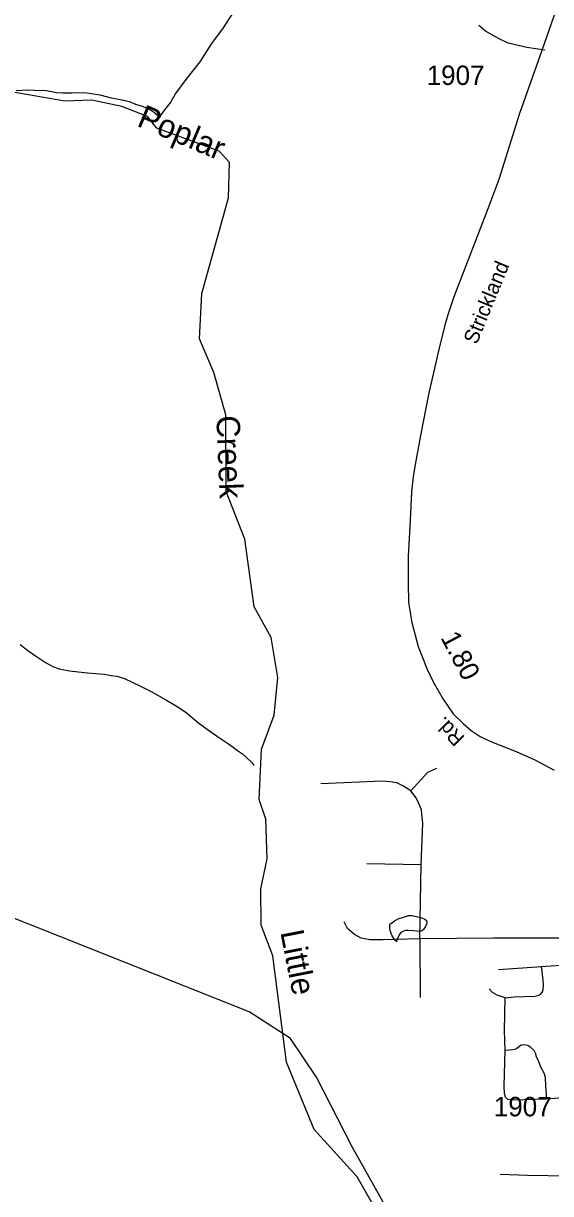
# Model space of a CAD drawing. Extents: x 2082433 to 2279600, y 546599 to 755198.
# Drawn here: x 2181403 to 2184792, y 660282 to 667810 of the extents above; entities that cross this region are included whole.
import ezdxf

# ---------------------------------------------------------------- set-up
doc = ezdxf.new("R2010")
doc.units = 0
for name, color, linetype in [('Exist Hydrographic Creek Single Shore', 7, 'Continuous'), ('Exist Hydrographic Creek Single Shore Label', 7, 'Continuous'), ('Exist Hydrographic Misc Water Feature', 7, 'Continuous'), ('Exist Road Non-System Type 51', 7, 'Continuous'), ('Exist Road Secondary Mileage Hundredths English Label', 7, 'Continuous'), ('Exist Road Secondary Type 51 Attributed', 7, 'Continuous'), ('Exist Road Secondary Type 51 Label', 7, 'Continuous'), ('Exist Road Secondary Type 51 Number Label', 7, 'Continuous'), ('Exist Utilities Electrical Transmission Line', 7, 'Continuous')]:
    doc.layers.add(name, color=color, linetype=linetype)

msp = doc.modelspace()

# ---------------------------------------------------------------- linework, layer by layer
at = {"layer": 'Exist Hydrographic Creek Single Shore'}
msp.add_lwpolyline([(2183758.7, 660021.4), (2183548.8, 660389.8), (2183271.7, 660694), (2183094.8, 661127.3), (2183006.8, 661811.3), (2182930.7, 662009.7), (2182929.9, 662242.6), (2182970.9, 662435.3), (2182960.9, 662691.4), (2182917.8, 662816.8), (2182932.8, 663141.3), (2183014.8, 663359.4), (2183038.8, 663601.7), (2182996, 663858.4), (2182885.9, 664057.4), (2182825.8, 664491.6), (2182706.8, 664799.1), (2182704.8, 665291.2), (2182627.9, 665565), (2182534.8, 665780.1), (2182550, 666071.7), (2182721.8, 666688.2), (2182729, 666914.4), (2182662, 666987.9), (2182260.9, 667137.1), (2182201.8, 667210.5), (2182034.9, 667276.2), (2181844, 667316.2), (2181668.9, 667309.9), (2180976.8, 667429)], dxfattribs=at)
at = {"layer": 'Exist Hydrographic Misc Water Feature'}
for points in [[(2182753.2, 667884.5), (2182687.2, 667782.1), (2182611.9, 667679.9), (2182536.9, 667563.2), (2182447.2, 667448.9), (2182382, 667358.6), (2182350.5, 667306.2), (2182304.7, 667246.1), (2182286.7, 667222.1), (2182281.2, 667203.9)], [(2181356, 667379), (2181432.4, 667383.2), (2181474.3, 667381.4), (2181552.2, 667377.7), (2181616.2, 667366.4), (2181658.4, 667364.5), (2181712.1, 667362.9)], [(2181712.1, 667362.9), (2181751.9, 667365), (2181812, 667363.6), (2181894.4, 667350), (2181968.4, 667332.3), (2182038.4, 667318.5), (2182082.2, 667306.9), (2182124.3, 667291.3), (2182172.3, 667275.5), (2182198.7, 667265.4), (2182226.6, 667249.8), (2182246.7, 667237.9), (2182262.9, 667222), (2182281.2, 667203.9)], [(2181382, 663814.4), (2181432.2, 663776.8), (2181480.6, 663740.7), (2181544.8, 663699.4), (2181596.7, 663671.7), (2181633, 663657.6), (2181699.2, 663644), (2181757.4, 663638.5), (2181815.1, 663633), (2181867.4, 663627.1), (2181923.1, 663623.5), (2181967.4, 663615.6), (2182002.9, 663609.9), (2182052.9, 663596.2), (2182103.4, 663572.4), (2182155.7, 663546.6), (2182195.2, 663526.9), (2182225.4, 663511.4), (2182323.8, 663456), (2182369.9, 663427.9), (2182408.1, 663404.2), (2182450.3, 663376.4), (2182530.9, 663309.1), (2182599.2, 663259.4), (2182650.9, 663223.6), (2182721.2, 663176.1), (2182751.1, 663154.1), (2182779.4, 663132.4), (2182811.4, 663110.5), (2182837.7, 663086.7), (2182874.2, 663053.2), (2182884, 663035.1)], [(2183804.3, 661900.7), (2183802, 661903.6), (2183797.9, 661908.6), (2183784.2, 661922.4), (2183773.9, 661940.6), (2183767.8, 661954.5), (2183761.8, 661974.5), (2183759.6, 661992.2), (2183759.2, 662010.5), (2183761.4, 662016.3), (2183769.2, 662022.4), (2183789.5, 662036.4), (2183813.1, 662048.6), (2183847.1, 662060.9), (2183867.2, 662066.8), (2183877.3, 662071), (2183891.2, 662070.9), (2183903.3, 662071.1), (2183919.1, 662067.1), (2183948.8, 662059.4), (2183965.2, 662055.7), (2183983.1, 662047.7), (2183995, 662037.8), (2183997.2, 662027.7), (2183995.2, 662013.8), (2183985.3, 661997.5), (2183975.5, 661981.5), (2183963.6, 661971.6), (2183951.9, 661967.6), (2183911.7, 661971.3), (2183879.5, 661974.9), (2183859.6, 661975.1), (2183841.6, 661968.9), (2183829.7, 661961), (2183819.7, 661946.7), (2183809.8, 661926.7), (2183802, 661903.6), (2183804.3, 661900.7)]]:
    msp.add_lwpolyline(points, dxfattribs=at)
at = {"layer": 'Exist Road Non-System Type 51'}
for p, q in [((2183959.7, 662396.9), (2183611.6, 662402.4)), ((2183952.5, 661920.9), (2183959.7, 662396.9)), ((2183952.5, 661920.9), (2183953.6, 661543.1)), ((2184733.1, 661740.6), (2184456.8, 661721.5))]:
    msp.add_line(p, q, dxfattribs=at)
for points in [[(2184755.2, 667638.6), (2184638.5, 667654.5), (2184519.6, 667683.2), (2184456.8, 667712.9), (2184373.1, 667759.7), (2184330.2, 667796)], [(2183893.6, 662873.9), (2184002.6, 662992.8), (2184059.9, 663019.3)], [(2183893.6, 662873.9), (2183841.8, 662904.7), (2183803.2, 662923.4), (2183760.3, 662931.1), (2183708.5, 662934.5), (2183512.4, 662925.6), (2183314.7, 662919)], [(2183959.7, 662396.9), (2183970.1, 662664.6), (2183963.5, 662722.9), (2183961.3, 662751.6), (2183945.9, 662792.3), (2183928.8, 662828.7), (2183893.6, 662873.9)], [(2183952.5, 661920.9), (2183716.2, 661914.3), (2183629.2, 661914.3), (2183575.2, 661924.3), (2183532.2, 661948.5), (2183487.1, 661988.1), (2183465, 662030)], [(2185075.6, 661928.7), (2184846.5, 661925.4), (2184427.9, 661925.4), (2183952.5, 661920.9)], [(2184500.9, 661540.3), (2184557, 661547.5), (2184691.3, 661551.9), (2184716.7, 661558.5), (2184729.9, 661567.3), (2184739.8, 661579.4), (2184744.2, 661594.8), (2184746.4, 661623.5), (2184744.2, 661657.6), (2184739.8, 661690.6), (2184738.7, 661712.7), (2184733.1, 661740.6)], [(2185064.6, 661761.1), (2184761.8, 661742.4), (2184733.1, 661740.6)], [(2184500.9, 661540.3), (2184449.1, 661557.4), (2184419.4, 661575), (2184397.4, 661598.1)], [(2184499.8, 661202.9), (2184496.5, 661330.6), (2184500.9, 661540.3)], [(2184768.4, 660889.1), (2184761.8, 660974.9), (2184758.5, 661028.9), (2184750.8, 661056.4), (2184731, 661091.7), (2184715.6, 661129.1), (2184702.4, 661161), (2184695.7, 661186.3), (2184685.8, 661202.9), (2184664.9, 661222.7), (2184645.1, 661234.8), (2184620.9, 661239.2), (2184602.2, 661235.9), (2184583.4, 661222.7), (2184569.1, 661210.6), (2184550.4, 661206.2), (2184499.8, 661202.9)], [(2184768.4, 660889.1), (2184544.9, 660882.5), (2184516.3, 660886.9), (2184503.1, 660901.7), (2184496.5, 660924.8), (2184494.3, 660973.3), (2184499.8, 661202.9)], [(2185095.4, 660913.8), (2184841.1, 660896.8), (2184768.4, 660889.1)], [(2185309, 660392.5), (2185040.4, 660392.5), (2184644, 660399.1), (2184467.8, 660404)]]:
    msp.add_lwpolyline(points, dxfattribs=at)
at = {"layer": 'Exist Road Secondary Type 51 Attributed'}
msp.add_lwpolyline([(2184906, 668123.2), (2184735.8, 667635.2), (2184592, 667230.8), (2184459.3, 666806.7), (2184389.3, 666617.2), (2184273.1, 666317.6), (2184170.6, 666051), (2184131, 665935.3), (2184111.7, 665868.1), (2184072, 665702.9), (2184007.6, 665423.1), (2183955.8, 665158.7), (2183923.3, 664983.5), (2183907.9, 664895.4), (2183897.4, 664796.2), (2183888.6, 664614.5), (2183875.9, 664380.9), (2183875.9, 664208), (2183879.2, 664084.6), (2183899.6, 663955.7), (2183941.5, 663801.4), (2183996.6, 663659.3), (2184038.4, 663574.5), (2184101.2, 663463.2), (2184165.1, 663367.4), (2184231.2, 663305.7), (2184280.8, 663260.5), (2184338.6, 663223.1), (2184412.4, 663187.8), (2184570, 663126.1), (2184691.2, 663072.2), (2184814.5, 663005)], dxfattribs=at)
at = {"layer": 'Exist Utilities Electrical Transmission Line'}
msp.add_lwpolyline([(2183815, 660051.2), (2183516.1, 660583.4), (2183287.7, 661030), (2183120.4, 661279), (2182853.5, 661451.4), (2178791.9, 663068.1), (2176781.8, 663884.5), (2175707.9, 664322.3), (2174120.8, 664961.1), (2171618.9, 665810.7), (2169556.8, 666318.8), (2168607.7, 666563.5), (2167392.5, 666876.6), (2166671.5, 667076.4), (2163973.8, 667906.8), (2161238.1, 668731.2), (2159880.3, 669133.4), (2158035.8, 669694.9)], dxfattribs=at)

# ---------------------------------------------------------------- texts
at = {"layer": 'Exist Hydrographic Creek Single Shore Label'}
for s, rotation, p in [('Poplar', 337.11798, (2182125.9, 667152.7)), ('Creek', 272.29664, (2182643.4, 665285.7)), ('Little', 281.06783, (2183054.4, 661964.3))]:
    msp.add_text(s, height=150, rotation=rotation, dxfattribs=at).set_placement(p)
at = {"layer": 'Exist Road Secondary Mileage Hundredths English Label'}
msp.add_text('1.80', height=125, rotation=297.90151, dxfattribs=at).set_placement((2184082.5, 663858.7))
at = {"layer": 'Exist Road Secondary Type 51 Label'}
for s, rotation, p in [('Strickland', 67.67008, (2184316.8, 665739.5)), ('Rd.', 134.41727, (2184246.3, 663218.1))]:
    msp.add_text(s, height=95, rotation=rotation, dxfattribs=at).set_placement(p)
at = {"layer": 'Exist Road Secondary Type 51 Number Label'}
for p in [(2183995.6, 667414.1), (2184427.2, 660778.8)]:
    msp.add_text('1907', height=125, dxfattribs=at).set_placement(p)

doc.saveas('drawing.dxf')
